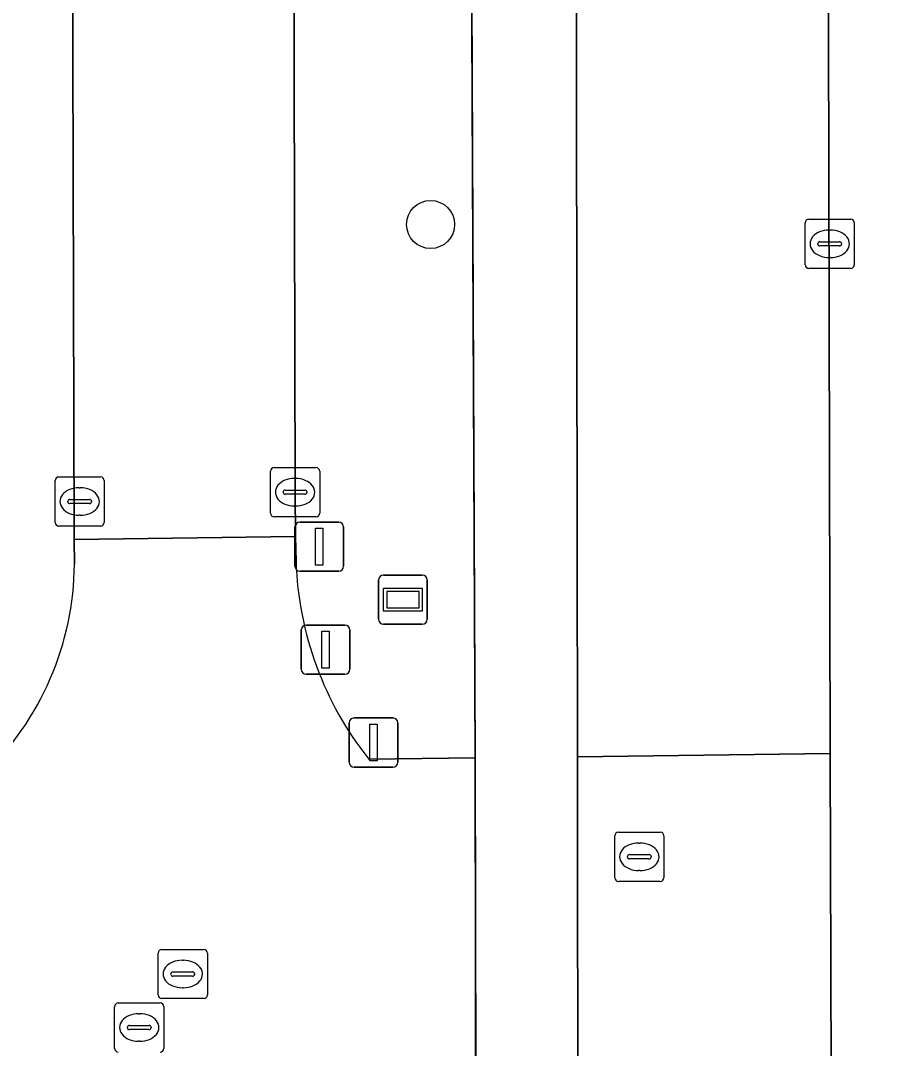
# Model space of a CAD drawing. Extents: x 160455 to 162082, y 388339 to 389736.
# Drawn here: x 161015.44 to 161032.93, y 388623.81 to 388644.74 of the extents above; entities that cross this region are included whole.
import ezdxf

# ---------------------------------------------------------------- set-up
doc = ezdxf.new("R2010")
doc.units = 0
for name, color, linetype in [('IMGEO_Afsluitpaal', 7, 'Continuous'), ('IMGEO_Berm_groen', 7, 'Continuous'), ('IMGEO_Boom', 7, 'Continuous'), ('IMGEO_Fietspad_gesloten', 7, 'Continuous'), ('IMGEO_Kolk', 7, 'Continuous'), ('IMGEO_Lichtmast', 7, 'Continuous'), ('IMGEO_Rijbaan_lokaal_gesloten', 7, 'Continuous'), ('IMGEO_Rijbaan_lokaal_open', 7, 'Continuous'), ('IMGEO_Rioolput', 7, 'Continuous'), ('IMGEO_Straatnaambord', 7, 'Continuous'), ('IMGEO_Voetpad_open', 7, 'Continuous')]:
    doc.layers.add(name, color=color, linetype=linetype)

msp = doc.modelspace()

# ---------------------------------------------------------------- linework, layer by layer
at = {"layer": 'IMGEO_Afsluitpaal'}
for p, q in [((161021.15, 388631.53), (161021.15, 388632.33)), ((161021.15, 388632.33), (161021.15, 388631.53)), ((161021.25, 388632.43), (161022.04, 388632.43)), ((161022.04, 388632.43), (161021.25, 388632.43)), ((161022.14, 388632.33), (161022.14, 388631.53)), ((161022.14, 388631.53), (161022.14, 388632.33)), ((161022.04, 388631.43), (161021.25, 388631.43)), ((161021.25, 388631.43), (161022.04, 388631.43)), ((161022.125, 388629.639), (161022.125, 388630.439)), ((161022.125, 388630.439), (161022.125, 388629.639)), ((161022.225, 388630.539), (161023.015, 388630.539)), ((161023.015, 388630.539), (161022.225, 388630.539)), ((161023.115, 388630.439), (161023.115, 388629.639)), ((161023.115, 388629.639), (161023.115, 388630.439)), ((161023.015, 388629.539), (161022.225, 388629.539)), ((161022.225, 388629.539), (161023.015, 388629.539))]:
    msp.add_line(p, q, dxfattribs=at)
for points in [[(161021.57, 388632.305), (161021.72, 388632.305), (161021.72, 388631.555), (161021.57, 388631.555), (161021.57, 388632.305)], [(161022.545, 388630.414), (161022.695, 388630.414), (161022.695, 388629.664), (161022.545, 388629.664), (161022.545, 388630.414)]]:
    msp.add_lwpolyline(points, dxfattribs=at)
for centre, start, end in [((161021.25, 388632.33), 90, 180), ((161021.25, 388632.33), 90, 180), ((161022.04, 388632.33), 0, 90), ((161022.04, 388632.33), 360, 90), ((161021.25, 388631.53), 180, 270), ((161021.25, 388631.53), 180, 270), ((161022.04, 388631.53), 270, 0), ((161022.04, 388631.53), 270, 0), ((161022.225, 388630.439), 90, 180), ((161022.225, 388630.439), 90, 180), ((161023.015, 388630.439), 0, 90), ((161023.015, 388630.439), 360, 90), ((161022.225, 388629.639), 180, 270), ((161022.225, 388629.639), 180, 270), ((161023.015, 388629.639), 270, 0), ((161023.015, 388629.639), 270, 0)]:
    msp.add_arc(centre, 0.1, start, end, dxfattribs=at)
at = {"layer": 'IMGEO_Berm_groen'}
for points in [[(161027.108, 388680.338), (161027.272, 388689.209), (161020.897, 388689.169), (161021.024, 388635.135), (161021.035, 388634.236), (161021.044, 388633.727)], [(161026.737, 388652.186), (161026.768, 388629.75), (161031.909, 388629.816), (161031.808, 388674.113)], [(161022.526, 388629.697), (161024.689, 388629.73), (161024.585, 388652.068)]]:
    msp.add_lwpolyline(points, dxfattribs=at)
msp.add_arc((161027.872, 388633.951), 6.832, 181.8752, 218.506, dxfattribs=at)
at = {"layer": 'IMGEO_Boom'}
msp.add_circle((161023.781, 388640.586), 0.489, dxfattribs=at)
at = {"layer": 'IMGEO_Fietspad_gesloten'}
for points in [[(161027.174, 388453.634), (161027.148, 388462.179), (161027.033, 388500), (161027.02, 388504.221), (161027, 388522.563), (161027, 388522.588), (161026.975, 388527.496), (161026.785, 388616.408), (161026.775, 388621.128), (161026.768, 388629.75), (161026.737, 388652.186)], [(161024.585, 388652.068), (161024.689, 388629.73), (161024.704, 388621.181), (161024.714, 388616.416), (161024.95, 388506.373), (161024.943, 388504.232), (161024.953, 388500), (161025.043, 388462.172), (161025.055, 388453.649), (161025.21, 388408.793)]]:
    msp.add_lwpolyline(points, dxfattribs=at)
at = {"layer": 'IMGEO_Kolk'}
for p, q in [((161031.475, 388640.693), (161032.327, 388640.693)), ((161031.4, 388639.767), (161031.4, 388640.619)), ((161031.888, 388640.473), (161031.913, 388640.473)), ((161032.401, 388640.619), (161032.401, 388639.767)), ((161031.659, 388640.187), (161031.659, 388640.199)), ((161032.097, 388640.15), (161031.699, 388640.15)), ((161031.702, 388640.236), (161032.1, 388640.236)), ((161032.143, 388640.199), (161032.143, 388640.187)), ((161031.911, 388639.913), (161031.886, 388639.913)), ((161032.327, 388639.693), (161031.475, 388639.693)), ((161016.217, 388635.446), (161017.069, 388635.446)), ((161020.524, 388634.709), (161020.524, 388635.561)), ((161020.599, 388635.635), (161021.451, 388635.635)), ((161021.525, 388635.561), (161021.525, 388634.709)), ((161016.142, 388634.52), (161016.142, 388635.372)), ((161016.63, 388635.226), (161016.655, 388635.226)), ((161017.143, 388635.372), (161017.143, 388634.52)), ((161021.012, 388635.415), (161021.037, 388635.415)), ((161020.783, 388635.129), (161020.783, 388635.141)), ((161021.221, 388635.092), (161020.823, 388635.092)), ((161020.826, 388635.178), (161021.224, 388635.178)), ((161021.267, 388635.141), (161021.267, 388635.129)), ((161016.401, 388634.94), (161016.401, 388634.952)), ((161016.839, 388634.903), (161016.441, 388634.903)), ((161016.444, 388634.989), (161016.842, 388634.989)), ((161016.885, 388634.952), (161016.885, 388634.94)), ((161021.035, 388634.855), (161021.01, 388634.855)), ((161016.653, 388634.666), (161016.628, 388634.666)), ((161021.451, 388634.635), (161020.599, 388634.635)), ((161017.069, 388634.446), (161016.217, 388634.446))]:
    msp.add_line(p, q, dxfattribs=at)
for points in [[(161031.475, 388640.693), (161032.327, 388640.693)], [(161031.4, 388639.767), (161031.4, 388640.619)], [(161032.401, 388640.619), (161032.401, 388639.767)], [(161032.327, 388639.693), (161031.475, 388639.693)], [(161016.217, 388635.446), (161017.069, 388635.446)], [(161020.524, 388634.709), (161020.524, 388635.561)], [(161020.599, 388635.635), (161021.451, 388635.635)], [(161021.525, 388635.561), (161021.525, 388634.709)], [(161016.142, 388634.52), (161016.142, 388635.372)], [(161017.143, 388635.372), (161017.143, 388634.52)], [(161021.451, 388634.635), (161020.599, 388634.635)], [(161017.069, 388634.446), (161016.217, 388634.446)]]:
    msp.add_lwpolyline(points, dxfattribs=at)
for centre, radius, start, end in [((161031.477, 388640.617), 0.0765, 91.552, 178.448), ((161031.477, 388640.617), 0.0765, 91.552, 178.448), ((161032.325, 388640.617), 0.0765, 1.552, 88.448), ((161032.325, 388640.617), 0.0765, 1.552, 88.448), ((161031.699, 388640.196), 0.0403, 85.8775, 175.7526), ((161031.696, 388640.186), 0.0366, 178.938, 274.7102), ((161032.1, 388640.193), 0.043, 264.8664, 352.4533), ((161032.104, 388640.198), 0.0386, 1.7309, 96.639), ((161031.477, 388639.769), 0.0765, 181.552, 268.448), ((161031.477, 388639.769), 0.0765, 181.552, 268.448), ((161032.325, 388639.769), 0.0765, 271.552, 358.448), ((161032.325, 388639.769), 0.0765, 271.552, 358.448), ((161016.219, 388635.37), 0.0765, 91.552, 178.448), ((161016.219, 388635.37), 0.0765, 91.552, 178.448), ((161017.067, 388635.37), 0.0765, 1.552, 88.448), ((161017.067, 388635.37), 0.0765, 1.552, 88.448), ((161020.601, 388635.559), 0.0765, 91.552, 178.448), ((161020.601, 388635.559), 0.0765, 91.552, 178.448), ((161021.449, 388635.559), 0.0765, 1.552, 88.448), ((161021.449, 388635.559), 0.0765, 1.552, 88.448), ((161020.823, 388635.138), 0.0403, 85.8775, 175.7526), ((161020.82, 388635.128), 0.0366, 178.938, 274.7102), ((161021.224, 388635.135), 0.043, 264.8664, 352.4533), ((161021.228, 388635.14), 0.0386, 1.7309, 96.639), ((161016.441, 388634.949), 0.0403, 85.8775, 175.7526), ((161016.438, 388634.939), 0.0366, 178.938, 274.7102), ((161016.842, 388634.946), 0.043, 264.8664, 352.4533), ((161016.846, 388634.951), 0.0386, 1.7309, 96.639), ((161020.601, 388634.711), 0.0765, 181.552, 268.448), ((161020.601, 388634.711), 0.0765, 181.552, 268.448), ((161021.449, 388634.711), 0.0765, 271.552, 358.448), ((161021.449, 388634.711), 0.0765, 271.552, 358.448), ((161016.219, 388634.522), 0.0765, 181.552, 268.448), ((161016.219, 388634.522), 0.0765, 181.552, 268.448), ((161017.067, 388634.522), 0.0765, 271.552, 358.448), ((161017.067, 388634.522), 0.0765, 271.552, 358.448)]:
    msp.add_arc(centre, radius, start, end, dxfattribs=at)
for centre, major_axis, ratio, start_param, end_param in [((161031.887, 388640.193), (-0.387, 0.002), 0.722429, 4.712389, 7.853982), ((161031.912, 388640.193), (-0.39, 0.002), 0.717154, 1.570796, 4.712389), ((161016.629, 388634.946), (-0.387, 0.002), 0.722429, 4.712389, 7.853982), ((161016.654, 388634.946), (-0.39, 0.002), 0.717154, 1.570796, 4.712389), ((161021.011, 388635.135), (-0.387, 0.002), 0.722429, 4.712389, 7.853982), ((161021.036, 388635.135), (-0.39, 0.002), 0.717154, 1.570796, 4.712389)]:
    msp.add_ellipse(centre, major_axis=major_axis, ratio=ratio, start_param=start_param, end_param=end_param, dxfattribs=at)
at = {"layer": 'IMGEO_Lichtmast'}
for p, q in [((161021.022, 388633.628), (161021.022, 388634.428)), ((161021.022, 388634.428), (161021.022, 388633.628)), ((161021.122, 388634.528), (161021.912, 388634.528)), ((161021.912, 388634.528), (161021.122, 388634.528)), ((161022.012, 388634.428), (161022.012, 388633.628)), ((161022.012, 388633.628), (161022.012, 388634.428)), ((161021.912, 388633.528), (161021.122, 388633.528)), ((161021.122, 388633.528), (161021.912, 388633.528))]:
    msp.add_line(p, q, dxfattribs=at)
msp.add_lwpolyline([(161021.442, 388634.403), (161021.592, 388634.403), (161021.592, 388633.653), (161021.442, 388633.653), (161021.442, 388634.403)], dxfattribs=at)
for centre, start, end in [((161021.122, 388634.428), 90, 180), ((161021.122, 388634.428), 90, 180), ((161021.912, 388634.428), 0, 90), ((161021.912, 388634.428), 360, 90), ((161021.122, 388633.628), 180, 270), ((161021.122, 388633.628), 180, 270), ((161021.912, 388633.628), 270, 0), ((161021.912, 388633.628), 270, 0)]:
    msp.add_arc(centre, 0.1, start, end, dxfattribs=at)
at = {"layer": 'IMGEO_Rijbaan_lokaal_gesloten'}
msp.add_lwpolyline([(161038.306, 388674.146), (161031.808, 388674.113), (161031.909, 388629.816), (161031.939, 388621.107), (161032.194, 388527.118), (161032.214, 388522.986), (161032.211, 388522.593), (161032.193, 388520.283), (161032.231, 388503.917), (161032.227, 388500), (161032.208, 388481.936), (161032.004, 388475.58), (161038.842, 388475.598)], dxfattribs=at)
at = {"layer": 'IMGEO_Rijbaan_lokaal_open'}
for points in [[(161016.398, 388687.779), (161016.442, 388677.73), (161016.445, 388673.805), (161016.456, 388665.357), (161016.466, 388661.133), (161016.484, 388653.297), (161016.488, 388649.049), (161016.533, 388634.173), (161021.035, 388634.236), (161021.024, 388635.135), (161020.897, 388689.169)], [(161021.044, 388633.727), (161021.035, 388634.236), (161016.533, 388634.173), (161016.534, 388633.673)], [(161024.689, 388629.73), (161022.526, 388629.697)], [(161022.682, 388621.182), (161024.704, 388621.181), (161024.689, 388629.73)]]:
    msp.add_lwpolyline(points, dxfattribs=at)
msp.add_lwpolyline([(161031.939, 388621.107), (161031.909, 388629.816), (161026.768, 388629.75), (161026.775, 388621.128)], close=True, dxfattribs=at)
for centre, radius, start, end in [((161010.542, 388633.712), 5.993, 313.7434, 359.6243), ((161027.872, 388633.951), 6.832, 181.8752, 218.506)]:
    msp.add_arc(centre, radius, start, end, dxfattribs=at)
at = {"layer": 'IMGEO_Rioolput'}
for p, q in [((161027.527, 388627.287), (161027.527, 388628.139)), ((161027.602, 388628.213), (161028.454, 388628.213)), ((161028.528, 388628.139), (161028.528, 388627.287)), ((161028.015, 388627.993), (161028.04, 388627.993)), ((161027.786, 388627.707), (161027.786, 388627.719)), ((161027.829, 388627.756), (161028.227, 388627.756)), ((161028.27, 388627.719), (161028.27, 388627.707)), ((161028.224, 388627.67), (161027.826, 388627.67)), ((161028.038, 388627.433), (161028.013, 388627.433)), ((161028.454, 388627.213), (161027.602, 388627.213)), ((161018.314, 388625.826), (161019.166, 388625.826)), ((161018.239, 388624.9), (161018.239, 388625.752)), ((161018.727, 388625.606), (161018.752, 388625.606)), ((161019.24, 388625.752), (161019.24, 388624.9)), ((161018.498, 388625.32), (161018.498, 388625.332)), ((161018.936, 388625.283), (161018.538, 388625.283)), ((161018.541, 388625.369), (161018.939, 388625.369)), ((161018.982, 388625.332), (161018.982, 388625.32)), ((161018.75, 388625.046), (161018.725, 388625.046)), ((161019.166, 388624.826), (161018.314, 388624.826)), ((161017.354, 388623.811), (161017.354, 388624.663)), ((161017.429, 388624.737), (161018.281, 388624.737)), ((161018.355, 388624.663), (161018.355, 388623.811)), ((161017.842, 388624.517), (161017.867, 388624.517)), ((161017.613, 388624.231), (161017.613, 388624.243)), ((161018.051, 388624.194), (161017.653, 388624.194)), ((161017.656, 388624.28), (161018.054, 388624.28)), ((161018.097, 388624.243), (161018.097, 388624.231)), ((161017.865, 388623.957), (161017.84, 388623.957))]:
    msp.add_line(p, q, dxfattribs=at)
for points in [[(161027.527, 388627.287), (161027.527, 388628.139)], [(161027.602, 388628.213), (161028.454, 388628.213)], [(161028.528, 388628.139), (161028.528, 388627.287)], [(161028.454, 388627.213), (161027.602, 388627.213)], [(161018.314, 388625.826), (161019.166, 388625.826)], [(161018.239, 388624.9), (161018.239, 388625.752)], [(161019.24, 388625.752), (161019.24, 388624.9)], [(161019.166, 388624.826), (161018.314, 388624.826)], [(161017.354, 388623.811), (161017.354, 388624.663)], [(161017.429, 388624.737), (161018.281, 388624.737)], [(161018.355, 388624.663), (161018.355, 388623.811)]]:
    msp.add_lwpolyline(points, dxfattribs=at)
for centre, radius, start, end in [((161027.604, 388628.137), 0.0765, 91.552, 178.448), ((161027.604, 388628.137), 0.0765, 91.552, 178.448), ((161028.452, 388628.137), 0.0765, 1.552, 88.448), ((161028.452, 388628.137), 0.0765, 1.552, 88.448), ((161027.826, 388627.716), 0.0403, 85.8775, 175.7526), ((161027.823, 388627.706), 0.0366, 178.938, 274.7102), ((161028.227, 388627.713), 0.043, 264.8664, 352.4533), ((161028.231, 388627.718), 0.0386, 1.7309, 96.639), ((161027.604, 388627.289), 0.0765, 181.552, 268.448), ((161027.604, 388627.289), 0.0765, 181.552, 268.448), ((161028.452, 388627.289), 0.0765, 271.552, 358.448), ((161028.452, 388627.289), 0.0765, 271.552, 358.448), ((161018.316, 388625.75), 0.0765, 91.552, 178.448), ((161018.316, 388625.75), 0.0765, 91.552, 178.448), ((161019.164, 388625.75), 0.0765, 1.552, 88.448), ((161019.164, 388625.75), 0.0765, 1.552, 88.448), ((161018.538, 388625.329), 0.0403, 85.8775, 175.7526), ((161018.535, 388625.319), 0.0366, 178.938, 274.7102), ((161018.939, 388625.326), 0.043, 264.8664, 352.4533), ((161018.943, 388625.331), 0.0386, 1.7309, 96.639), ((161018.316, 388624.902), 0.0765, 181.552, 268.448), ((161018.316, 388624.902), 0.0765, 181.552, 268.448), ((161019.164, 388624.902), 0.0765, 271.552, 358.448), ((161019.164, 388624.902), 0.0765, 271.552, 358.448), ((161017.431, 388624.661), 0.0765, 91.552, 178.448), ((161017.431, 388624.661), 0.0765, 91.552, 178.448), ((161018.279, 388624.661), 0.0765, 1.552, 88.448), ((161018.279, 388624.661), 0.0765, 1.552, 88.448), ((161017.653, 388624.24), 0.0403, 85.8775, 175.7526), ((161017.65, 388624.23), 0.0366, 178.938, 274.7102), ((161018.054, 388624.237), 0.043, 264.8664, 352.4533), ((161018.058, 388624.242), 0.0386, 1.7309, 96.639), ((161017.431, 388623.813), 0.0765, 181.552, 268.448), ((161017.431, 388623.813), 0.0765, 181.552, 268.448), ((161018.279, 388623.813), 0.0765, 271.552, 358.448), ((161018.279, 388623.813), 0.0765, 271.552, 358.448)]:
    msp.add_arc(centre, radius, start, end, dxfattribs=at)
for centre, major_axis, ratio, start_param, end_param in [((161028.014, 388627.713), (-0.387, 0.002), 0.722429, 4.712389, 7.853982), ((161028.039, 388627.713), (-0.39, 0.002), 0.717154, 1.570796, 4.712389), ((161018.726, 388625.326), (-0.387, 0.002), 0.722429, 4.712389, 7.853982), ((161018.751, 388625.326), (-0.39, 0.002), 0.717154, 1.570796, 4.712389), ((161017.841, 388624.237), (-0.387, 0.002), 0.722429, 4.712389, 7.853982), ((161017.866, 388624.237), (-0.39, 0.002), 0.717154, 1.570796, 4.712389)]:
    msp.add_ellipse(centre, major_axis=major_axis, ratio=ratio, start_param=start_param, end_param=end_param, dxfattribs=at)
at = {"layer": 'IMGEO_Straatnaambord'}
for p, q in [((161022.723, 388632.548), (161022.723, 388633.348)), ((161022.723, 388633.348), (161022.723, 388632.548)), ((161022.823, 388633.448), (161023.613, 388633.448)), ((161023.613, 388633.448), (161022.823, 388633.448)), ((161023.713, 388633.348), (161023.713, 388632.548)), ((161023.713, 388632.548), (161023.713, 388633.348)), ((161023.613, 388632.448), (161022.823, 388632.448)), ((161022.823, 388632.448), (161023.613, 388632.448))]:
    msp.add_line(p, q, dxfattribs=at)
for points in [[(161022.824, 388633.18), (161023.612, 388633.18), (161023.612, 388632.716), (161022.824, 388632.716), (161022.824, 388633.18)], [(161022.889, 388633.115), (161022.889, 388632.781), (161023.547, 388632.781), (161023.547, 388633.115), (161022.889, 388633.115)]]:
    msp.add_lwpolyline(points, dxfattribs=at)
for centre, start, end in [((161022.823, 388633.348), 90, 180), ((161022.823, 388633.348), 90, 180), ((161023.613, 388633.348), 0, 90), ((161023.613, 388633.348), 360, 90), ((161022.823, 388632.548), 180, 270), ((161022.823, 388632.548), 180, 270), ((161023.613, 388632.548), 270, 0), ((161023.613, 388632.548), 270, 0)]:
    msp.add_arc(centre, 0.1, start, end, dxfattribs=at)
at = {"layer": 'IMGEO_Voetpad_open'}
msp.add_lwpolyline([(161016.534, 388633.673), (161016.533, 388634.173), (161016.488, 388649.049), (161016.484, 388653.297), (161016.466, 388661.133)], dxfattribs=at)
msp.add_arc((161010.542, 388633.712), 5.993, 313.7434, 359.6243, dxfattribs=at)

doc.saveas('drawing.dxf')
